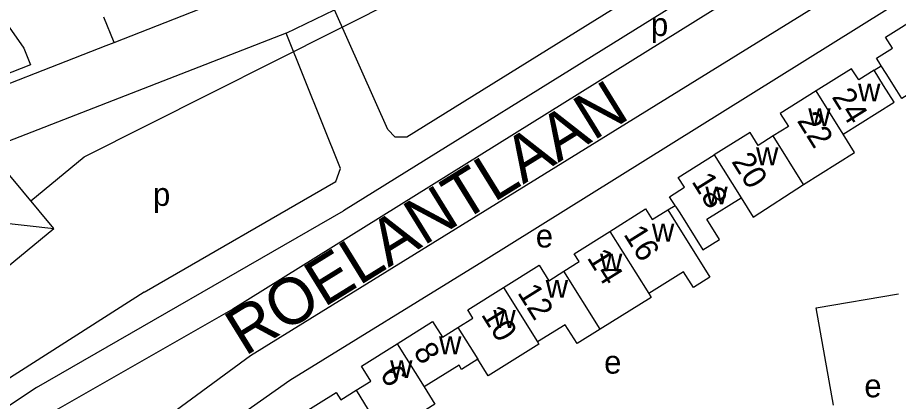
# Model space of a CAD drawing. Extents: x 159675 to 162108, y 386471 to 388472.
# Drawn here: x 160093.3 to 160245.5, y 387349.4 to 387415.7 of the extents above; entities that cross this region are included whole.
import ezdxf

# ---------------------------------------------------------------- set-up
doc = ezdxf.new("R2010")
doc.units = 0
for name, color, linetype in [('BLT_Basislijn', 7, 'Continuous'), ('BLT_Bebouwing', 7, 'Continuous'), ('BLT_Centroide', 7, 'Continuous'), ('BLT_Hoogspanningsmast_en_leidingen', 7, 'Continuous'), ('BLT_Huisnummer', 7, 'Continuous'), ('BLT_Huisnummer_ tussenligend', 7, 'Continuous'), ('BLT_Onderverdeling_panden', 7, 'Continuous'), ('BLT_Straatnaam_hoofdweg', 7, 'Continuous')]:
    doc.layers.add(name, color=color, linetype=linetype)

msp = doc.modelspace()

# ---------------------------------------------------------------- linework, layer by layer
at = {"layer": 'BLT_Basislijn'}
for p, q in [((160139.73, 387412.98), (160148.1, 387417.01)), ((160110.02, 387411.39), (160108.27, 387415.73)), ((160241.28, 387406.58), (160242.52, 387407.36)), ((160205.64, 387382.45), (160206.9, 387383.24))]:
    msp.add_line(p, q, dxfattribs=at)
for points in [[(160496.09, 387494.86), (160474.62, 387491.43), (160393.7, 387476.15), (160326.19, 387465.26), (160317.49, 387463.41), (160304.59, 387459.33), (160294.34, 387455.29), (160279.59, 387447.55), (160133.6, 387357.24), (160095.66, 387329.37)], [(160305.5, 387492.01), (160305.38, 387490.68), (160304.98, 387485.64), (160303.55, 387482.65), (160297.75, 387477.45), (160258.01, 387455.52), (160160.59, 387395.03), (160158.55, 387395.01), (160157.31, 387396.38), (160148.1, 387417.01)], [(160284.39, 387461.48), (160283.05, 387463.63), (160260.54, 387451.21), (160149.61, 387382.32)], [(160284.39, 387461.48), (160278.61, 387457.86), (160264.71, 387448.94), (160130.55, 387365.32), (160095.03, 387345.03)], [(160130.23, 387345.94), (160140.35, 387353.06), (160173.83, 387373.66), (160284.85, 387442.96), (160290.74, 387446.18), (160304.94, 387452.72), (160319.66, 387456.96), (160335.88, 387459.94)], [(160055.48, 387458.31), (160077.21, 387402.41), (160078.65, 387400.64), (160081.22, 387400.15), (160108.63, 387410.84), (160110.02, 387411.39)], [(160110.02, 387411.39), (160139.65, 387423.09), (160140.1, 387423.3)], [(160139.73, 387412.98), (160085.11, 387391.75), (160080.05, 387391.14), (160076.44, 387391.44)], [(160115.22, 387368.26), (160148.32, 387387.35), (160149.14, 387389.64), (160139.73, 387412.98)], [(160096.6, 387351.76), (160149.61, 387382.32)], [(160115.22, 387368.26), (160091.3, 387353.02), (160087.64, 387350.69), (160086.13, 387350.34), (160083.63, 387350.55), (160081.34, 387351.37), (160079.75, 387353.14), (160077, 387357.25)], [(160234.3, 387348.74), (160231.28, 387365.56), (160245.49, 387367.97)], [(160096.6, 387351.76), (160090.88, 387347.91), (160093.32, 387344.28)]]:
    msp.add_lwpolyline(points, dxfattribs=at)
at = {"layer": 'BLT_Bebouwing'}
for points in [[(160242.52, 387407.36), (160242.08, 387408.05), (160241.71, 387408.65), (160244.47, 387410.39), (160243.26, 387412.3), (160249.39, 387416.14)], [(160091.51, 387414.61), (160094.43, 387410.42), (160095.55, 387407.55), (160085.83, 387403.73), (160084.7, 387406.59), (160084.09, 387406.35), (160082.27, 387410.97), (160082.89, 387411.21)], [(160254.92, 387407.32), (160246.07, 387401.73), (160245.21, 387403.11), (160243.37, 387406.01), (160242.52, 387407.36)], [(160241.28, 387406.58), (160238.62, 387404.91), (160237.4, 387406.86), (160231.26, 387403.01)], [(160235.95, 387395.52), (160244.75, 387401.05), (160242.93, 387403.95), (160241.28, 387406.58)], [(160231.26, 387403.01), (160225.08, 387399.14), (160226.49, 387396.89), (160223.87, 387395.24)], [(160223.87, 387395.24), (160221.27, 387393.61), (160219.87, 387395.84), (160213.67, 387391.95)], [(160229.07, 387386.84), (160237.9, 387392.38), (160235.95, 387395.52)], [(160206.9, 387383.24), (160206.37, 387384.1), (160205.96, 387384.75), (160208.54, 387386.37), (160207.47, 387388.07), (160213.67, 387391.95)], [(160218.31, 387384.55), (160220.42, 387381.2), (160229.07, 387386.84)], [(160206.9, 387383.24), (160207.06, 387382.99), (160207.72, 387381.94), (160211.71, 387375.57), (160214.59, 387377.38), (160212.42, 387380.85), (160218.31, 387384.55)], [(160195.64, 387378.76), (160201.8, 387382.62), (160202.96, 387380.78), (160205.64, 387382.45)], [(160205.64, 387382.45), (160207.27, 387379.86), (160212.92, 387370.82), (160210.08, 387369.04), (160208.36, 387371.79), (160202.35, 387368.03)], [(160187.68, 387371.87), (160190.33, 387373.53), (160189.47, 387374.9), (160195.64, 387378.76)], [(160177.25, 387369.08), (160183.41, 387372.94), (160185.11, 387370.21), (160187.68, 387371.87)], [(160169.38, 387362.16), (160171.99, 387363.79), (160171.09, 387365.23), (160177.25, 387369.08)], [(160202.35, 387368.03), (160202.77, 387367.36), (160193.96, 387361.84)], [(160158.89, 387359.34), (160165.03, 387363.18), (160166.71, 387360.49), (160169.38, 387362.16)], [(160193.96, 387361.84), (160189.99, 387359.36), (160187.93, 387362.64), (160183.15, 387359.65)], [(160151.83, 387351.31), (160154.38, 387352.9), (160152.75, 387355.5), (160158.89, 387359.34)], [(160183.15, 387359.65), (160183.38, 387359.29), (160174.62, 387353.8), (160172.82, 387356.66)], [(160172.82, 387356.66), (160170.04, 387354.92), (160169.59, 387355.65), (160163.56, 387351.88)], [(160142.24, 387347.1), (160148.4, 387350.95), (160149.2, 387349.67), (160151.83, 387351.31)], [(160163.56, 387351.88), (160165.43, 387348.88), (160159.46, 387345.15), (160161.01, 387342.66), (160158.19, 387340.9)]]:
    msp.add_lwpolyline(points, dxfattribs=at)
at = {"layer": 'BLT_Hoogspanningsmast_en_leidingen'}
for p, q in [((160104.84, 387391.65), (160277.77, 387478.63)), ((160095.66, 387384.02), (160104.84, 387391.65)), ((160082.54, 387381.13), (160099.59, 387379.28))]:
    msp.add_line(p, q, dxfattribs=at)
msp.add_lwpolyline([(160082.54, 387381.13), (160090.41, 387371.66), (160099.59, 387379.28), (160091.72, 387388.76)], close=True, dxfattribs=at)
at = {"layer": 'BLT_Onderverdeling_panden'}
for p, q in [((160235.95, 387395.52), (160231.26, 387403.01)), ((160229.07, 387386.84), (160223.87, 387395.24)), ((160213.67, 387391.95), (160218.31, 387384.55)), ((160195.64, 387378.76), (160202.35, 387368.03)), ((160193.96, 387361.84), (160187.68, 387371.87)), ((160177.25, 387369.08), (160183.15, 387359.65)), ((160169.38, 387362.16), (160172.82, 387356.66)), ((160158.89, 387359.34), (160163.56, 387351.88)), ((160151.83, 387351.31), (160158.19, 387340.9))]:
    msp.add_line(p, q, dxfattribs=at)

# ---------------------------------------------------------------- texts
at = {"layer": 'BLT_Centroide'}
for s, p in [('p', (160202.75, 387412.5)), ('w', (160238.52, 387401.19)), ('w', (160229.91, 387396.94)), ('w', (160220.9, 387390.19)), ('p', (160116.74, 387383.16)), ('w', (160212.14, 387383.42)), ('w', (160202.91, 387377)), ('e', (160182.85, 387375.97)), ('w', (160193.94, 387371.84)), ('w', (160184.57, 387367.28)), ('w', (160175.52, 387362.09)), ('w', (160166.14, 387357.53)), ('e', (160194.66, 387354.18)), ('w', (160157.69, 387353.41)), ('e', (160239.6, 387350.09))]:
    msp.add_text(s, height=4, dxfattribs=at).set_placement(p)
at = {"layer": 'BLT_Huisnummer'}
for s, p in [('22', (160227.88, 387397.87)), ('18', (160209.67, 387387.38)), ('14', (160191.61, 387374.2)), ('10', (160173.32, 387364.39)), ('6', (160155.81, 387354.09))]:
    msp.add_text(s, height=4, rotation=302.025, dxfattribs=at).set_placement(p)
at = {"layer": 'BLT_Huisnummer_ tussenligend'}
for s, p in [('24', (160233.88, 387401.98)), ('20', (160216.56, 387390.83)), ('16', (160197.91, 387378.27)), ('12', (160179.58, 387368.17)), ('8', (160161.59, 387358.01))]:
    msp.add_text(s, height=4, rotation=302.0297, dxfattribs=at).set_placement(p)
at = {"layer": 'BLT_Straatnaam_hoofdweg'}
msp.add_text('ROELANTLAAN', height=8, rotation=31.7392, dxfattribs=at).set_placement((160132.62, 387357.11))

doc.saveas('drawing.dxf')
